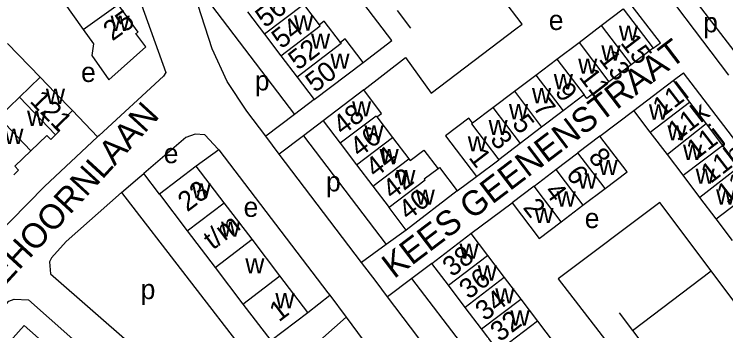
# Model space of a CAD drawing. Extents: x 159294 to 161936, y 384538 to 386517.
# Drawn here: x 160269 to 160412.8, y 385505.1 to 385569.1 of the extents above; entities that cross this region are included whole.
import ezdxf

# ---------------------------------------------------------------- set-up
doc = ezdxf.new("R2010")
doc.units = 0
for name, color, linetype in [('BLT_Basislijn', 7, 'Continuous'), ('BLT_Bebouwing', 7, 'Continuous'), ('BLT_Centroide', 7, 'Continuous'), ('BLT_Huisnummer', 7, 'Continuous'), ('BLT_Huisnummer_ tussenligend', 7, 'Continuous'), ('BLT_Huisnummer_reeks', 7, 'Continuous'), ('BLT_Onderverdeling_panden', 7, 'Continuous'), ('BLT_Straatnaam', 7, 'Continuous')]:
    doc.layers.add(name, color=color, linetype=linetype)

msp = doc.modelspace()

# ---------------------------------------------------------------- linework, layer by layer
at = {"layer": 'BLT_Basislijn'}
for p, q in [((160399.55, 385563.35), (160361.84, 385612.63)), ((160371.63, 385567.12), (160363.78, 385577.46)), ((160267.67, 385563.22), (160274.25, 385556.39)), ((160398.09, 385562.24), (160399.55, 385563.35)), ((160402.13, 385555.7), (160404.19, 385557.29)), ((160329.63, 385551.87), (160325.64, 385548.85)), ((160285.87, 385544.31), (160280.79, 385549.62)), ((160325.64, 385548.85), (160319.84, 385544.44)), ((160387.33, 385544.45), (160394.17, 385549.67)), ((160331.43, 385547.58), (160327.45, 385544.55)), ((160327.45, 385544.55), (160322.57, 385540.84)), ((160327.45, 385544.55), (160344.16, 385522.53)), ((160322.57, 385540.84), (160319.84, 385544.44)), ((160310.35, 385541.7), (160305.8, 385538.41)), ((160339.19, 385518.91), (160322.57, 385540.84)), ((160298.34, 385532.75), (160295.18, 385536.89)), ((160358.53, 385533.43), (160362.44, 385536.29)), ((160361.28, 385524.75), (160369.59, 385530.97)), ((160348.21, 385525.48), (160344.16, 385522.53)), ((160344.16, 385522.53), (160339.19, 385518.91)), ((160353.37, 385518.72), (160349.37, 385515.71)), ((160393.91, 385505.18), (160409.79, 385517.25)), ((160349.37, 385515.71), (160344.44, 385511.99)), ((160379.46, 385476.2), (160349.37, 385515.71)), ((160328.33, 385508.79), (160332.77, 385512.32)), ((160332.77, 385512.32), (160336.09, 385507.86)), ((160374.52, 385472.4), (160344.44, 385511.99)), ((160336.09, 385507.86), (160346.79, 385493.47))]:
    msp.add_line(p, q, dxfattribs=at)
for points in [[(160382.03, 385603.91), (160416.41, 385559.06)], [(160286.42, 385594.3), (160299.62, 385557.31), (160299.19, 385556.57), (160286.2, 385544.62), (160285.87, 385544.31)], [(160339.5, 385559.37), (160345.28, 385563.77), (160324.63, 385590.95)], [(160395.87, 385579.92), (160413.31, 385556.78)], [(160304.69, 385575.51), (160305.42, 385575.45), (160325.64, 385548.85)], [(160319.84, 385544.44), (160316.01, 385549.49), (160312.01, 385555.52), (160309.01, 385562.11), (160304.69, 385575.51)], [(160346.37, 385569.86), (160349.08, 385566.29)], [(160339.62, 385553.81), (160348.07, 385560.33), (160353.26, 385553.12), (160370.36, 385566.16), (160371.63, 385567.12)], [(160457.68, 385487.38), (160404.19, 385557.29)], [(160310.35, 385541.7), (160310.25, 385541.84), (160307.53, 385544.73), (160305.6, 385544.87), (160303.69, 385544.19), (160295.18, 385536.89)], [(160285.87, 385544.31), (160275.15, 385534.25), (160258.12, 385516.97)], [(160310.35, 385541.7), (160332.4, 385512.81), (160332.77, 385512.32)], [(160290.69, 385533.04), (160294.42, 385536.23), (160295.18, 385536.89)], [(160290.69, 385533.04), (160279.52, 385523.18), (160276.56, 385519.84), (160276.18, 385519.05), (160276.34, 385516.66), (160292.9, 385502.16), (160298.46, 385496.91), (160299.73, 385496.35), (160302.21, 385496.58), (160308.1, 385501.06), (160310.23, 385498.2), (160306.32, 385494.28), (160305.42, 385491.38), (160305.15, 385488.04)], [(160290.69, 385533.04), (160316.7, 385499.38), (160315.74, 385497.99), (160305.15, 385488.04)], [(160393.6, 385481.47), (160400.73, 385487.04), (160406.36, 385479.87), (160408.73, 385476.22), (160429.47, 385491.03), (160399.44, 385531.05), (160378.93, 385515.65), (160398.3, 385490.47)], [(160344.44, 385511.99), (160342.11, 385515.06), (160339.19, 385518.91)], [(160260.53, 385502.78), (160267.96, 385511.09), (160269.01, 385511.52), (160271.92, 385511.4), (160301.72, 385484.87)], [(160391.21, 385508.76), (160393.91, 385505.18)], [(160336.09, 385507.86), (160318.99, 385492.69), (160318.55, 385492.26)], [(160393.91, 385505.18), (160396.62, 385501.6)]]:
    msp.add_lwpolyline(points, dxfattribs=at)
at = {"layer": 'BLT_Bebouwing'}
for p, q in [((160278.98, 385571.62), (160282.97, 385566.03)), ((160330.72, 385566.96), (160327.72, 385570.89)), ((160316.17, 385569.57), (160319.61, 385565.05)), ((160383.12, 385563.42), (160387.59, 385566.8)), ((160319.61, 385565.05), (160322.89, 385560.73)), ((160378.64, 385560.03), (160383.12, 385563.42)), ((160398.09, 385562.24), (160393.62, 385558.85)), ((160322.89, 385560.73), (160326.18, 385556.4)), ((160329.63, 385551.87), (160339.5, 385559.37)), ((160374.4, 385556.81), (160378.64, 385560.03)), ((160393.62, 385558.85), (160389.14, 385555.46)), ((160274.25, 385556.39), (160270.06, 385552.35)), ((160326.18, 385556.4), (160329.63, 385551.87)), ((160370.06, 385553.53), (160374.4, 385556.81)), ((160339.62, 385553.81), (160331.43, 385547.58)), ((160365.72, 385550.24), (160370.06, 385553.53)), ((160270.06, 385552.35), (160265.86, 385548.28)), ((160384.13, 385552.79), (160379.9, 385549.57)), ((160361.62, 385547.14), (160365.72, 385550.24)), ((160405.45, 385551.33), (160408.78, 385546.96)), ((160379.9, 385549.57), (160375.56, 385546.27)), ((160331.43, 385547.58), (160334.89, 385543.02)), ((160342.27, 385548.34), (160345.43, 385544.19)), ((160375.56, 385546.27), (160371.24, 385542.98)), ((160408.78, 385546.96), (160412.1, 385542.59)), ((160356.17, 385544.51), (160362.44, 385536.29)), ((160400.96, 385540.73), (160397.5, 385545.29)), ((160345.43, 385544.19), (160348.73, 385539.86)), ((160334.89, 385543.02), (160338.18, 385538.69)), ((160371.24, 385542.98), (160366.91, 385539.69)), ((160412.1, 385542.59), (160415.42, 385538.22)), ((160378.46, 385537.71), (160382.9, 385541.08)), ((160404.14, 385536.54), (160400.96, 385540.73)), ((160362.44, 385536.29), (160366.91, 385539.69)), ((160305.8, 385538.41), (160298.34, 385532.75)), ((160311.43, 385531.01), (160305.8, 385538.41)), ((160338.18, 385538.69), (160341.46, 385534.36)), ((160374.03, 385534.34), (160378.46, 385537.71)), ((160407.54, 385532.07), (160404.14, 385536.54)), ((160341.46, 385534.36), (160344.75, 385530.03)), ((160358.53, 385533.43), (160348.21, 385525.48)), ((160383.92, 385530.52), (160388.38, 385533.86)), ((160298.34, 385532.75), (160303.98, 385525.34)), ((160410.83, 385527.74), (160407.54, 385532.07)), ((160379.51, 385527.12), (160383.92, 385530.52)), ((160348.21, 385525.48), (160344.75, 385530.03)), ((160414.13, 385523.4), (160410.83, 385527.74)), ((160303.98, 385525.34), (160309.61, 385517.93)), ((160364.64, 385520.33), (160367.99, 385515.9)), ((160309.61, 385517.93), (160315.24, 385510.53)), ((160328.33, 385508.79), (160322.7, 385516.2)), ((160367.99, 385515.9), (160371.35, 385511.48)), ((160360.13, 385509.84), (160356.72, 385514.32)), ((160371.35, 385511.48), (160374.71, 385507.06)), ((160363.45, 385505.48), (160360.13, 385509.84)), ((160366.81, 385501.07), (160363.45, 385505.48))]:
    msp.add_line(p, q, dxfattribs=at)
for points in [[(160282.97, 385566.03), (160285.06, 385563.11), (160284.68, 385560.77), (160288.17, 385555.82), (160295.58, 385562.54), (160293.62, 385565.2), (160294.03, 385565.49), (160290.04, 385571.08)], [(160387.59, 385566.8), (160392.05, 385570.18), (160398.09, 385562.24)], [(160334.95, 385563.37), (160331.66, 385567.68), (160330.72, 385566.96)], [(160339.5, 385559.37), (160335.9, 385564.1), (160334.95, 385563.37)], [(160280.79, 385549.62), (160277.32, 385553.22), (160274.25, 385556.39)], [(160389.14, 385555.46), (160384.67, 385552.07), (160384.13, 385552.79)], [(160394.17, 385549.67), (160402.13, 385555.7)], [(160402.13, 385555.7), (160405.45, 385551.33)], [(160342.27, 385548.34), (160343.24, 385549.07), (160339.62, 385553.81)], [(160280.79, 385549.62), (160277.48, 385546.42), (160278.27, 385545.61), (160277.38, 385544.75)], [(160397.5, 385545.29), (160394.17, 385549.67)], [(160361.62, 385547.14), (160360.89, 385548.11), (160356.17, 385544.51)], [(160277.38, 385544.75), (160276.39, 385543.79), (160275.59, 385544.62), (160272.38, 385541.51)], [(160387.33, 385544.45), (160382.9, 385541.08)], [(160388.38, 385533.86), (160392.81, 385537.23), (160387.33, 385544.45)], [(160348.73, 385539.86), (160348.98, 385539.52), (160351.78, 385541.62), (160354.66, 385537.88)], [(160272.38, 385541.51), (160269.12, 385538.37), (160269.89, 385537.58), (160268.94, 385536.66)], [(160354.66, 385537.88), (160354.96, 385538.1), (160358.53, 385533.43)], [(160374.03, 385534.34), (160369.59, 385530.97)], [(160317.07, 385523.61), (160311.43, 385531.01)], [(160369.59, 385530.97), (160375.05, 385523.79), (160379.51, 385527.12)], [(160353.37, 385518.72), (160361.28, 385524.75)], [(160361.28, 385524.75), (160364.64, 385520.33)], [(160322.7, 385516.2), (160317.07, 385523.61)], [(160356.72, 385514.32), (160353.37, 385518.72)], [(160315.24, 385510.53), (160320.87, 385503.12), (160328.33, 385508.79)], [(160277.96, 385500.05), (160271.05, 385506.17), (160264.79, 385499.25)], [(160374.71, 385507.06), (160378.07, 385502.64), (160377.71, 385502.37)]]:
    msp.add_lwpolyline(points, dxfattribs=at)
at = {"layer": 'BLT_Onderverdeling_panden'}
for p, q in [((160282.97, 385566.03), (160290.04, 385571.08)), ((160387.59, 385566.8), (160393.62, 385558.85)), ((160383.12, 385563.42), (160389.14, 385555.46)), ((160378.64, 385560.03), (160384.13, 385552.79)), ((160374.4, 385556.81), (160379.9, 385549.57)), ((160370.06, 385553.53), (160375.56, 385546.27)), ((160277.38, 385544.75), (160270.06, 385552.35)), ((160365.72, 385550.24), (160371.24, 385542.98)), ((160397.5, 385545.29), (160405.45, 385551.33)), ((160272.38, 385541.51), (160265.86, 385548.28)), ((160408.78, 385546.96), (160400.96, 385540.73)), ((160338.18, 385538.69), (160345.43, 385544.19)), ((160404.14, 385536.54), (160412.1, 385542.59)), ((160388.38, 385533.86), (160382.9, 385541.08)), ((160341.46, 385534.36), (160348.73, 385539.86)), ((160378.46, 385537.71), (160383.92, 385530.52)), ((160415.42, 385538.22), (160407.54, 385532.07)), ((160379.51, 385527.12), (160374.03, 385534.34)), ((160410.83, 385527.74), (160418.74, 385533.85)), ((160303.98, 385525.34), (160311.43, 385531.01)), ((160309.61, 385517.93), (160317.07, 385523.61)), ((160356.72, 385514.32), (160364.64, 385520.33)), ((160315.24, 385510.53), (160322.7, 385516.2)), ((160367.99, 385515.9), (160360.13, 385509.84)), ((160363.45, 385505.48), (160371.35, 385511.48)), ((160374.71, 385507.06), (160366.81, 385501.07))]:
    msp.add_line(p, q, dxfattribs=at)
for points in [[(160327.72, 385570.89), (160327.56, 385571.1), (160319.61, 385565.05)], [(160322.89, 385560.73), (160330.85, 385566.79), (160330.72, 385566.96)], [(160334.95, 385563.37), (160335.1, 385563.18), (160326.18, 385556.4)], [(160342.27, 385548.34), (160342.14, 385548.51), (160334.89, 385543.02)], [(160361.62, 385547.14), (160361.4, 385546.95), (160366.91, 385539.69)], [(160354.66, 385537.88), (160351.86, 385535.74), (160352.02, 385535.53), (160344.75, 385530.03)]]:
    msp.add_lwpolyline(points, dxfattribs=at)

# ---------------------------------------------------------------- texts
at = {"layer": 'BLT_Centroide'}
for s, p in [('e', (160377.01, 385565.92)), ('w', (160288.49, 385565.75)), ('w', (160325.55, 385565.78)), ('p', (160408.2, 385565.45)), ('w', (160391.16, 385563.74)), ('w', (160328.98, 385562.13)), ('w', (160387.63, 385559.73)), ('w', (160332.9, 385558.09)), ('w', (160382.94, 385557.07)), ('e', (160282.53, 385555.41)), ('p', (160317.63, 385553.71)), ('w', (160378.02, 385553.93)), ('w', (160275.42, 385550.98)), ('w', (160373.62, 385551.11)), ('w', (160337.27, 385548.46)), ('w', (160368.97, 385547.86)), ('w', (160397.24, 385547.81)), ('w', (160271.62, 385546.52)), ('w', (160364.84, 385544.68)), ('w', (160267.02, 385542.88)), ('w', (160339.77, 385543.58)), ('w', (160400.98, 385543.6)), ('w', (160360.64, 385541.38)), ('e', (160299.23, 385538.99)), ('w', (160342.83, 385538.77)), ('w', (160404.13, 385539.65)), ('w', (160387.08, 385536.58)), ('w', (160346.2, 385534.52)), ('w', (160406.67, 385534.84)), ('p', (160332.01, 385533.29)), ('w', (160382.87, 385533.84)), ('w', (160304.88, 385531.88)), ('w', (160350.13, 385530.59)), ('w', (160378.59, 385530.22)), ('w', (160410.81, 385530.63)), ('e', (160315.36, 385528.14)), ('w', (160374.11, 385526.88)), ('e', (160384.27, 385525.88)), ('w', (160310.79, 385524.12)), ('w', (160358.98, 385519.67)), ('w', (160315.7, 385516.72)), ('w', (160362.66, 385515.26)), ('p', (160294.57, 385511.51)), ('w', (160366.2, 385510.64)), ('w', (160321.78, 385509.66)), ('w', (160369.27, 385506.16))]:
    msp.add_text(s, height=4, dxfattribs=at).set_placement(p)
at = {"layer": 'BLT_Huisnummer'}
for s, rotation, p in [('25', 35.5515, (160288.84, 385563.58)), ('54', 37.6506, (160322.99, 385561.97)), ('15', 307.6506, (160391.35, 385563.29)), ('13', 307.6506, (160386.99, 385560.01)), ('50', 37.6506, (160329.81, 385553.14)), ('9', 307.6506, (160378.09, 385553.39)), ('11l', 37.6506, (160399.95, 385548.16)), ('48', 37.6506, (160335.35, 385544.5)), ('5', 307.6506, (160369.43, 385546.95)), ('11j', 37.6506, (160406.76, 385539.58)), ('44', 37.6506, (160341.96, 385535.93)), ('1', 307.6506, (160360.69, 385540.11)), ('8', 307.6506, (160384.84, 385540.18)), ('6', 307.6506, (160380.33, 385536.66)), ('11g', 37.6506, (160412.92, 385530.73)), ('40', 37.6506, (160348.61, 385527.31)), ('2', 307.6506, (160371.65, 385529.99)), ('38', 37.6506, (160357.49, 385515.87)), ('34', 37.6506, (160364.11, 385506.95))]:
    msp.add_text(s, height=4, rotation=rotation, dxfattribs=at).set_placement(p)
at = {"layer": 'BLT_Huisnummer_ tussenligend'}
for s, rotation, p in [('56', 37.6506, (160319.71, 385566.23)), ('52', 37.6506, (160326.35, 385557.65)), ('11', 307.6506, (160382.96, 385556.39)), ('7', 307.6506, (160373.69, 385550.23)), ('11k', 37.6506, (160402.95, 385543.36)), ('46', 37.6506, (160338.78, 385540.04)), ('3', 307.6506, (160365, 385543.77)), ('11h', 37.6506, (160409.67, 385534.75)), ('42', 37.6506, (160345.38, 385531.52)), ('4', 307.6506, (160375.97, 385533.21)), ('36', 37.6506, (160360.86, 385511.35)), ('32', 37.6506, (160367.15, 385502.74))]:
    msp.add_text(s, height=4, rotation=rotation, dxfattribs=at).set_placement(p)
at = {"layer": 'BLT_Huisnummer_reeks'}
for s, rotation, p in [('121', 314.0114, (160271.99, 385551.42)), ('23', 37.2464, (160303.99, 385529.03)), ('t/m', 37.2406, (160309.15, 385521.34)), ('1', 37.244, (160322.49, 385506.79))]:
    msp.add_text(s, height=4, rotation=rotation, dxfattribs=at).set_placement(p)
at = {"layer": 'BLT_Straatnaam'}
for s, rotation, p in [('KEES GEENENSTRAAT', 37.2201, (160345.75, 385515.52)), ('MENNO VAN COEHOORNLAAN', 47.457, (160231.53, 385475.36))]:
    msp.add_text(s, height=5, rotation=rotation, dxfattribs=at).set_placement(p)

doc.saveas('drawing.dxf')
